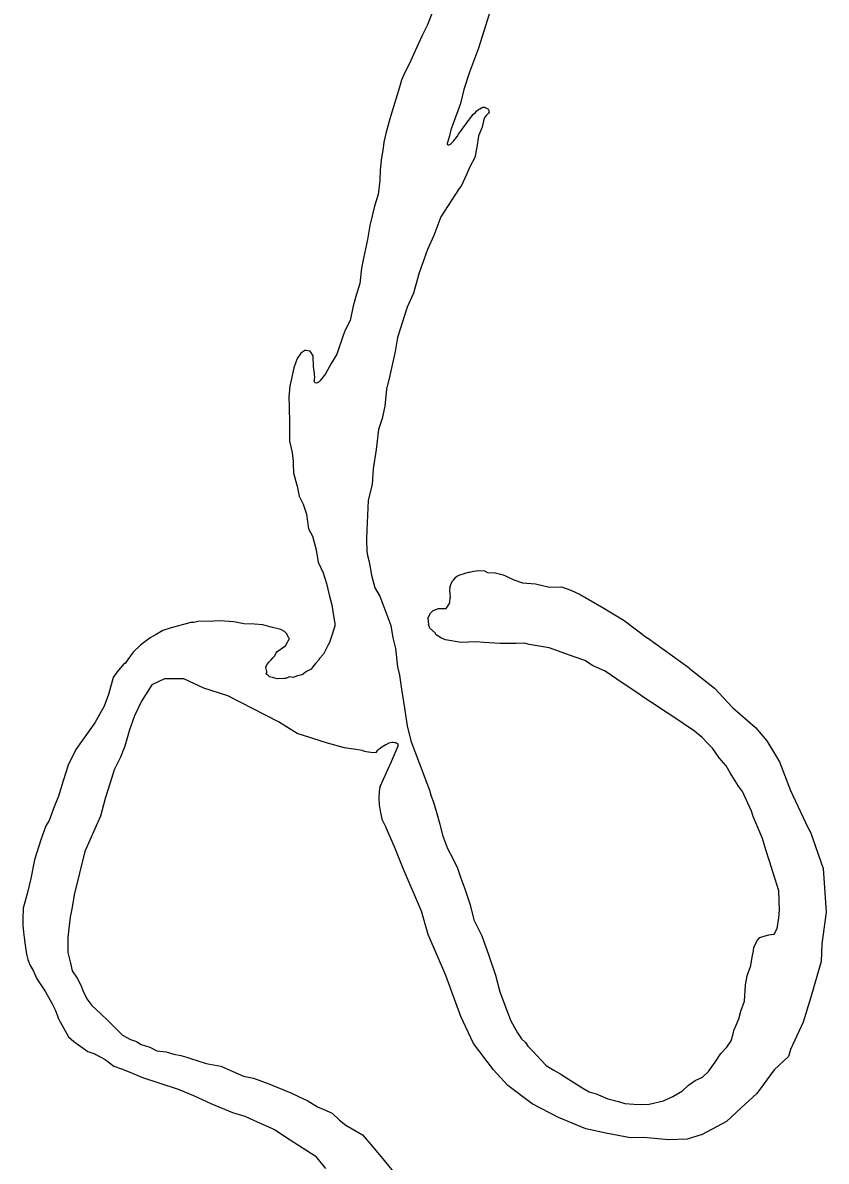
# Model space of a CAD drawing. Extents: x -939622 to -934222, y 1383701 to 1385301.
# Drawn here: x -936019.878 to -936016.734, y 1384177.318 to 1384181.773 of the extents above; entities that cross this region are included whole.
import ezdxf

# ---------------------------------------------------------------- set-up
doc = ezdxf.new("R2010")
doc.units = 0
doc.layers.add('Level 9', color=7, linetype='Continuous')

msp = doc.modelspace()

# ---------------------------------------------------------------- linework, layer by layer
at = {"layer": 'Level 9'}
for points in [[(-936018.0325, 1384181.8741), (-936018.0944, 1384181.6736), (-936018.1301, 1384181.5792), (-936018.1517, 1384181.5124), (-936018.1648, 1384181.4578), (-936018.1949, 1384181.3756), (-936018.2031, 1384181.3543), (-936018.2082, 1384181.3301), (-936018.2157, 1384181.3049)], [(-936018.265, 1384181.842), (-936018.2951, 1384181.7628), (-936018.3147, 1384181.723), (-936018.3315, 1384181.6894), (-936018.3592, 1384181.6253), (-936018.3648, 1384181.6131), (-936018.3845, 1384181.5764)], [(-936018.3845, 1384181.5764), (-936018.3955, 1384181.5489), (-936018.4035, 1384181.5216), (-936018.4411, 1384181.3971), (-936018.4571, 1384181.3394), (-936018.4649, 1384181.3061), (-936018.4697, 1384181.2729), (-936018.4748, 1384181.2456), (-936018.4791, 1384181.1974), (-936018.4806, 1384181.1553), (-936018.4877, 1384181.1009), (-936018.5011, 1384181.0554), (-936018.5194, 1384180.9796), (-936018.5295, 1384180.9252), (-936018.545, 1384180.8525), (-936018.5526, 1384180.8132), (-936018.5595, 1384180.7528), (-936018.5755, 1384180.6982), (-936018.5861, 1384180.6587), (-936018.5963, 1384180.6073), (-936018.616, 1384180.5705), (-936018.6243, 1384180.5492), (-936018.6487, 1384180.4762), (-936018.6713, 1384180.4394), (-936018.6939, 1384180.3995), (-936018.7082, 1384180.381)], [(-936018.1211, 1384181.4082), (-936018.1165, 1384181.4141), (-936018.1085, 1384181.4212), (-936018.1017, 1384181.428), (-936018.0951, 1384181.4332)], [(-936018.0951, 1384181.4332), (-936018.0892, 1384181.4364)], [(-936018.0892, 1384181.4364), (-936018.0833, 1384181.4396)], [(-936018.0833, 1384181.4396), (-936018.0774, 1384181.4428), (-936018.0714, 1384181.443)], [(-936018.0714, 1384181.443), (-936018.0699, 1384181.4414), (-936018.0681, 1384181.4411), (-936018.0666, 1384181.4399), (-936018.0634, 1384181.4387), (-936018.0586, 1384181.436), (-936018.0551, 1384181.4337), (-936018.0542, 1384181.4307), (-936018.0539, 1384181.4271), (-936018.0539, 1384181.4254), (-936018.0528, 1384181.4226)], [(-936018.0557, 1384181.4195), (-936018.0643, 1384181.4102)], [(-936018.0528, 1384181.4226), (-936018.0557, 1384181.4195)], [(-936018.0643, 1384181.4102), (-936018.0701, 1384181.404), (-936018.0729, 1384181.3979), (-936018.0755, 1384181.3888), (-936018.0807, 1384181.3646), (-936018.0945, 1384181.331), (-936018.1019, 1384181.2857), (-936018.1095, 1384181.2464), (-936018.1292, 1384181.2096), (-936018.1402, 1384181.1822), (-936018.1625, 1384181.1333), (-936018.1711, 1384181.124), (-936018.2422, 1384181.0133), (-936018.2696, 1384180.9402), (-936018.2946, 1384180.8853), (-936018.3274, 1384180.794), (-936018.3486, 1384180.7151), (-936018.3736, 1384180.6601), (-936018.4114, 1384180.5416), (-936018.4215, 1384180.4872), (-936018.4422, 1384180.3933), (-936018.4553, 1384180.3387), (-936018.4619, 1384180.2724), (-936018.4722, 1384180.2239), (-936018.4857, 1384180.1814), (-936018.495, 1384180.1029), (-936018.5073, 1384180.0274), (-936018.5112, 1384179.9671), (-936018.527, 1384179.9035), (-936018.532, 1384179.7891), (-936018.5336, 1384179.75), (-936018.532, 1384179.7049)], [(-936018.1954, 1384181.3065), (-936018.1926, 1384181.3096), (-936018.1868, 1384181.3158), (-936018.184, 1384181.3219), (-936018.1782, 1384181.3281), (-936018.1726, 1384181.3373), (-936018.1297, 1384181.3959)], [(-936018.1297, 1384181.3959), (-936018.1211, 1384181.4082)], [(-936018.2157, 1384181.3049), (-936018.2178, 1384181.3006), (-936018.2172, 1384181.2968), (-936018.2139, 1384181.2959), (-936018.211, 1384181.2956), (-936018.2068, 1384181.2971), (-936018.2036, 1384181.2997), (-936018.1988, 1384181.3036), (-936018.1954, 1384181.3065)], [(-936018.7895, 1384180.4803), (-936018.8038, 1384180.4588), (-936018.8175, 1384180.4223), (-936018.8278, 1384180.3738), (-936018.833, 1384180.3526), (-936018.8374, 1384180.3074), (-936018.8362, 1384180.2713)], [(-936018.7749, 1384180.4899), (-936018.7895, 1384180.4803)], [(-936018.7412, 1384180.467), (-936018.7413, 1384180.47), (-936018.7539, 1384180.4876), (-936018.7689, 1384180.4901), (-936018.7749, 1384180.4899)], [(-936018.7398, 1384180.428), (-936018.7412, 1384180.467)], [(-936018.7353, 1384180.3831), (-936018.7359, 1384180.4011), (-936018.7398, 1384180.428)], [(-936018.7082, 1384180.381), (-936018.7148, 1384180.3729), (-936018.7154, 1384180.3706), (-936018.7184, 1384180.3676), (-936018.7232, 1384180.3652), (-936018.7249, 1384180.3646), (-936018.7291, 1384180.3628), (-936018.735, 1384180.3646), (-936018.7374, 1384180.3694), (-936018.7374, 1384180.3706), (-936018.7368, 1384180.3741), (-936018.7368, 1384180.3783), (-936018.7353, 1384180.3831)], [(-936018.8362, 1384180.2713), (-936018.8339, 1384180.2053)], [(-936018.8339, 1384180.2053), (-936018.8345, 1384180.1362), (-936018.8239, 1384180.0915), (-936018.8197, 1384180.0555), (-936018.8194, 1384180.0465), (-936018.8181, 1384180.0105), (-936018.8044, 1384179.9599), (-936018.7971, 1384179.9211), (-936018.781, 1384179.8886), (-936018.7676, 1384179.85), (-936018.7597, 1384179.7932), (-936018.7437, 1384179.7637), (-936018.7298, 1384179.7101), (-936018.7222, 1384179.6622), (-936018.7028, 1384179.6208), (-936018.6894, 1384179.5792), (-936018.6788, 1384179.5345), (-936018.6685, 1384179.4958), (-936018.6646, 1384179.4689), (-936018.6569, 1384179.4211), (-936018.6566, 1384179.4121), (-936018.6729, 1384179.3634), (-936018.6783, 1384179.3482), (-936018.6839, 1384179.336), (-936018.7007, 1384179.3024), (-936018.718, 1384179.2837), (-936018.7179, 1384179.2807), (-936018.7323, 1384179.2652), (-936018.741, 1384179.2559), (-936018.7496, 1384179.2436), (-936018.7672, 1384179.2339), (-936018.7847, 1384179.2213), (-936018.8026, 1384179.2177), (-936018.8203, 1384179.211), (-936018.8324, 1384179.2136), (-936018.8501, 1384179.207), (-936018.8561, 1384179.2068), (-936018.883, 1384179.2058), (-936018.8921, 1384179.2085), (-936018.9011, 1384179.2112), (-936018.9132, 1384179.2138), (-936018.9194, 1384179.2196), (-936018.9225, 1384179.2225), (-936018.9256, 1384179.2254), (-936018.9228, 1384179.2315), (-936018.9229, 1384179.2345), (-936018.9264, 1384179.2494), (-936018.9265, 1384179.2524), (-936018.921, 1384179.2646), (-936018.9152, 1384179.2708), (-936018.9065, 1384179.2802), (-936018.8979, 1384179.2895), (-936018.8921, 1384179.2957), (-936018.8865, 1384179.3079)], [(-936018.532, 1384179.7049), (-936018.5295, 1384179.6881), (-936018.5242, 1384179.669), (-936018.5182, 1384179.6411), (-936018.5135, 1384179.6114), (-936018.4998, 1384179.5615), (-936018.481, 1384179.5294)], [(-936018.2013, 1384179.5782), (-936018.1957, 1384179.5905)], [(-936018.1341, 1384179.6222), (-936018.144, 1384179.6186), (-936018.1553, 1384179.6156), (-936018.1695, 1384179.6108), (-936018.179, 1384179.6055), (-936018.188, 1384179.599), (-936018.1957, 1384179.5905)], [(-936018.1341, 1384179.6222), (-936018.131, 1384179.6228), (-936018.1131, 1384179.6264), (-936018.0953, 1384179.63), (-936018.0712, 1384179.6279), (-936018.0591, 1384179.6223), (-936018.0291, 1384179.6203), (-936017.9988, 1384179.6123), (-936017.9867, 1384179.6068), (-936017.9563, 1384179.5928), (-936017.9229, 1384179.5819), (-936017.8719, 1384179.5777), (-936017.8175, 1384179.5646), (-936017.7697, 1384179.5662), (-936017.7333, 1384179.5525), (-936017.6968, 1384179.5357), (-936017.6051, 1384179.4818), (-936017.5255, 1384179.4335), (-936017.4333, 1384179.3646)], [(-936018.2067, 1384179.563), (-936018.2082, 1384179.5508), (-936018.207, 1384179.539), (-936018.2054, 1384179.524)], [(-936018.2067, 1384179.563), (-936018.2013, 1384179.5782)], [(-936018.481, 1384179.5294), (-936018.4579, 1384179.4671), (-936018.4381, 1384179.4137), (-936018.4304, 1384179.3659), (-936018.42, 1384179.3242), (-936018.4115, 1384179.2523), (-936018.4044, 1384179.2195), (-936018.3965, 1384179.1657), (-936018.385, 1384179.091), (-936018.3736, 1384179.0223), (-936018.3595, 1384178.9626), (-936018.287, 1384178.7698), (-936018.2801, 1384178.746), (-936018.2703, 1384178.7223)], [(-936018.2725, 1384179.4736), (-936018.2518, 1384179.4803), (-936018.2398, 1384179.4807), (-936018.2368, 1384179.4808), (-936018.2278, 1384179.4811), (-936018.2219, 1384179.4814), (-936018.2104, 1384179.4968), (-936018.2076, 1384179.5029), (-936018.2054, 1384179.524)], [(-936018.2936, 1384179.443), (-936018.2824, 1384179.4622)], [(-936018.2824, 1384179.4622), (-936018.2725, 1384179.4736)], [(-936018.8865, 1384179.3079), (-936018.8836, 1384179.311), (-936018.8486, 1384179.3363), (-936018.8458, 1384179.3424), (-936018.8346, 1384179.3638), (-936018.8377, 1384179.3667), (-936018.8442, 1384179.3815), (-936018.8535, 1384179.3902), (-936018.8687, 1384179.3987), (-936018.911, 1384179.4092), (-936018.9382, 1384179.4173), (-936018.9712, 1384179.4191), (-936019.0132, 1384179.4207), (-936019.0524, 1384179.4283), (-936019.1064, 1384179.4325), (-936019.1304, 1384179.4316), (-936019.1932, 1384179.4294), (-936019.208, 1384179.4259), (-936019.22, 1384179.4255), (-936019.2971, 1384179.4048), (-936019.3297, 1384179.3946), (-936019.3561, 1384179.3787), (-936019.3796, 1384179.3658), (-936019.4059, 1384179.3469), (-936019.4175, 1384179.3375), (-936019.4465, 1384179.3094), (-936019.4665, 1384179.2817), (-936019.4779, 1384179.2662), (-936019.4809, 1384179.2661), (-936019.5097, 1384179.2321), (-936019.5239, 1384179.2105), (-936019.5425, 1384179.1438), (-936019.5589, 1384179.0981), (-936019.5956, 1384179.0337), (-936019.6413, 1384178.969), (-936019.6698, 1384178.929), (-936019.7006, 1384178.8678), (-936019.7195, 1384178.807), (-936019.7383, 1384178.7462), (-936019.7576, 1384178.6975), (-936019.774, 1384178.6518), (-936019.7882, 1384178.6303), (-936019.8073, 1384178.5755), (-936019.8315, 1384178.4966), (-936019.8469, 1384178.4239), (-936019.86, 1384178.3693), (-936019.8758, 1384178.3087), (-936019.8774, 1384178.2666)], [(-936018.2936, 1384179.443), (-936018.291, 1384179.4176)], [(-936017.4217, 1384179.1156), (-936017.4523, 1384179.1355), (-936017.4708, 1384179.1499), (-936017.486, 1384179.1584), (-936017.5535, 1384179.2041), (-936017.575, 1384179.2184), (-936017.5995, 1384179.2356), (-936017.6482, 1384179.2579), (-936017.6788, 1384179.2779), (-936017.7425, 1384179.2997), (-936017.7819, 1384179.3134), (-936017.8183, 1384179.3271), (-936017.8965, 1384179.3394), (-936017.9147, 1384179.3448), (-936017.9476, 1384179.3437), (-936018.0105, 1384179.3445), (-936018.0735, 1384179.3483), (-936018.1035, 1384179.3502), (-936018.1334, 1384179.3492), (-936018.1633, 1384179.3482), (-936018.2236, 1384179.3581), (-936018.2418, 1384179.3665), (-936018.2571, 1384179.3749), (-936018.2633, 1384179.3807), (-936018.2634, 1384179.3837), (-936018.285, 1384179.404), (-936018.291, 1384179.4176)], [(-936017.2705, 1384179.2471), (-936017.4333, 1384179.3646)], [(-936017.2705, 1384179.2471), (-936017.172, 1384179.1694), (-936017.1005, 1384179.0937), (-936017.011, 1384179.0157), (-936016.9672, 1384178.9631), (-936016.9165, 1384178.8808), (-936016.8736, 1384178.7681), (-936016.8057, 1384178.6232), (-936016.7961, 1384178.6055), (-936016.7463, 1384178.463), (-936016.7343, 1384178.2921), (-936016.751, 1384178.1683), (-936016.7546, 1384178.099), (-936016.7946, 1384177.9594), (-936016.8242, 1384177.8622), (-936016.8744, 1384177.7553), (-936016.8824, 1384177.7279), (-936016.9375, 1384177.6749), (-936017.0061, 1384177.5824), (-936017.067, 1384177.5261), (-936017.1251, 1384177.473), (-936017.2191, 1384177.4217), (-936017.2784, 1384177.4046), (-936017.3502, 1384177.4021), (-936017.4493, 1384177.4106), (-936017.5001, 1384177.4089), (-936017.5906, 1384177.4267), (-936017.675, 1384177.4448), (-936017.7814, 1384177.4892), (-936017.885, 1384177.5427), (-936017.9803, 1384177.6145), (-936018.0364, 1384177.6756), (-936018.1148, 1384177.7781), (-936018.1634, 1384177.8846), (-936018.2228, 1384178.0448), (-936018.2913, 1384178.2047), (-936018.3184, 1384178.2969), (-936018.3901, 1384178.4627), (-936018.423, 1384178.5487), (-936018.4555, 1384178.6227)], [(-936018.5483, 1384178.925), (-936018.6191, 1384178.9356), (-936018.6856, 1384178.9543), (-936018.8037, 1384178.9922), (-936018.8771, 1384179.0377), (-936019.0753, 1384179.139), (-936019.1691, 1384179.1688), (-936019.2483, 1384179.2051), (-936019.3231, 1384179.2055), (-936019.3732, 1384179.1827), (-936019.4129, 1384179.1182), (-936019.4408, 1384179.0602), (-936019.4599, 1384179.0054), (-936019.4786, 1384178.9416), (-936019.4951, 1384178.899), (-936019.5204, 1384178.85), (-936019.5365, 1384178.7984), (-936019.5554, 1384178.7376), (-936019.5739, 1384178.6678), (-936019.5962, 1384178.619), (-936019.635, 1384178.5305), (-936019.677, 1384178.3607), (-936019.6843, 1384178.3124), (-936019.6919, 1384178.273), (-936019.7012, 1384178.1946), (-936019.7021, 1384178.1344), (-936019.6917, 1384178.0927), (-936019.6846, 1384178.0629)], [(-936017.3573, 1384179.0727), (-936017.4217, 1384179.1156)], [(-936017.6865, 1384177.6037), (-936017.6621, 1384177.5895), (-936017.6349, 1384177.5815), (-936017.5893, 1384177.562), (-936017.547, 1384177.5515), (-936017.5227, 1384177.5433), (-936017.4867, 1384177.5415), (-936017.4597, 1384177.5395), (-936017.4268, 1384177.5406), (-936017.3704, 1384177.5546), (-936017.3351, 1384177.5709), (-936017.2969, 1384177.5933), (-936017.2737, 1384177.6151), (-936017.2474, 1384177.634), (-936017.2179, 1384177.6471), (-936017.1948, 1384177.6689), (-936017.1691, 1384177.7059), (-936017.1463, 1384177.7398), (-936017.1232, 1384177.7646), (-936017.1061, 1384177.7892), (-936017.0981, 1384177.8166), (-936017.0955, 1384177.8287), (-936017.0873, 1384177.85), (-936017.0761, 1384177.8744), (-936017.0682, 1384177.9048), (-936017.0546, 1384177.9443), (-936017.0508, 1384178.0075), (-936017.0431, 1384178.0439), (-936017.0295, 1384178.0834), (-936017.0247, 1384178.1167), (-936017.0195, 1384178.1409), (-936017.0171, 1384178.156), (-936017.003, 1384178.1835), (-936016.9944, 1384178.1928), (-936016.9737, 1384178.1996), (-936016.9588, 1384178.2031), (-936016.941, 1384178.2067), (-936016.938, 1384178.2068), (-936016.9267, 1384178.2283), (-936016.9192, 1384178.2706), (-936016.9173, 1384178.3007), (-936016.9199, 1384178.3758), (-936016.9569, 1384178.4917), (-936016.9704, 1384178.5363), (-936016.9839, 1384178.5809), (-936017.0198, 1384178.6668), (-936017.0265, 1384178.6876), (-936017.0621, 1384178.7645), (-936017.0778, 1384178.785), (-936017.1096, 1384178.838), (-936017.1255, 1384178.8645), (-936017.1536, 1384178.8965), (-936017.1788, 1384178.9347), (-936017.1974, 1384178.9521), (-936017.2192, 1384178.9754), (-936017.25, 1384179.0014), (-936017.3267, 1384179.0528), (-936017.3573, 1384179.0727)], [(-936018.5483, 1384178.925), (-936018.5411, 1384178.9221), (-936018.5346, 1384178.9215), (-936018.5256, 1384178.9197), (-936018.5167, 1384178.9191), (-936018.5043, 1384178.9173), (-936018.4936, 1384178.9191), (-936018.49, 1384178.925)], [(-936018.4312, 1384178.9571), (-936018.4342, 1384178.957), (-936018.446, 1384178.9536), (-936018.4578, 1384178.9472), (-936018.4724, 1384178.9377), (-936018.49, 1384178.925)], [(-936018.4791, 1384178.7842), (-936018.4346, 1384178.8819), (-936018.4092, 1384178.9435)], [(-936018.4312, 1384178.9571), (-936018.4223, 1384178.956), (-936018.4175, 1384178.9565), (-936018.4152, 1384178.9542), (-936018.4128, 1384178.9524), (-936018.411, 1384178.9506), (-936018.4098, 1384178.9459), (-936018.4092, 1384178.9435)], [(-936018.4791, 1384178.7842), (-936018.4817, 1384178.7748), (-936018.4829, 1384178.7647), (-936018.4847, 1384178.738), (-936018.4829, 1384178.713), (-936018.4793, 1384178.6887), (-936018.4734, 1384178.6566), (-936018.4555, 1384178.6227)], [(-936018.2703, 1384178.7223), (-936018.2578, 1384178.678), (-936018.2465, 1384178.637), (-936018.2352, 1384178.5936), (-936018.2156, 1384178.5419), (-936018.1969, 1384178.5055)], [(-936018.1969, 1384178.5055), (-936018.1775, 1384178.4641), (-936018.1642, 1384178.4255), (-936018.1478, 1384178.384), (-936018.1277, 1384178.3216), (-936018.1136, 1384178.262), (-936018.0815, 1384178.2), (-936018.0549, 1384178.1228), (-936018.0282, 1384178.0456), (-936018.011, 1384177.9801), (-936017.978, 1384177.8911), (-936017.9682, 1384177.8674), (-936017.9426, 1384177.8202), (-936017.9268, 1384177.7967), (-936017.9113, 1384177.7822), (-936017.9018, 1384177.7675), (-936017.8832, 1384177.7501), (-936017.8303, 1384177.6918), (-936017.8028, 1384177.6748), (-936017.7722, 1384177.6578), (-936017.7508, 1384177.6435), (-936017.6865, 1384177.6037)], [(-936019.8774, 1384178.2666), (-936019.8779, 1384178.2417), (-936019.8755, 1384178.2143), (-936019.8719, 1384178.193), (-936019.8684, 1384178.1633), (-936019.8636, 1384178.1276), (-936019.8577, 1384178.1074), (-936019.8494, 1384178.0837), (-936019.8375, 1384178.0635), (-936019.8232, 1384178.0314), (-936019.7896, 1384177.9811)], [(-936019.6846, 1384178.0629), (-936019.6657, 1384178.0335), (-936019.6497, 1384178.004), (-936019.6431, 1384177.9862), (-936019.627, 1384177.9537), (-936019.6081, 1384177.9273), (-936019.5926, 1384177.9129), (-936019.5493, 1384177.8723), (-936019.5089, 1384177.8316), (-936019.4873, 1384177.8113), (-936019.4567, 1384177.7944), (-936019.4325, 1384177.7862), (-936019.4141, 1384177.7748), (-936019.3808, 1384177.764), (-936019.3534, 1384177.7499), (-936019.3173, 1384177.7452), (-936019.2871, 1384177.7372), (-936019.2599, 1384177.7321), (-936019.2327, 1384177.7241), (-936019.2176, 1384177.7186), (-936019.1933, 1384177.7104), (-936019.16, 1384177.6996), (-936019.1028, 1384177.6895), (-936019.0146, 1384177.6505), (-936018.9754, 1384177.6429), (-936018.9147, 1384177.621), (-936018.8297, 1384177.5849), (-936018.7992, 1384177.5709), (-936018.7627, 1384177.5541)], [(-936019.7896, 1384177.9811), (-936019.7641, 1384177.9369), (-936019.7512, 1384177.9103), (-936019.7414, 1384177.8866), (-936019.738, 1384177.8747), (-936019.6996, 1384177.8039), (-936019.678, 1384177.7867), (-936019.6504, 1384177.7666), (-936019.6227, 1384177.7465), (-936019.5955, 1384177.7384), (-936019.5924, 1384177.7356), (-936019.5558, 1384177.7158), (-936019.522, 1384177.6899), (-936019.4916, 1384177.679), (-936019.4613, 1384177.668), (-936019.4097, 1384177.6458), (-936019.346, 1384177.6239), (-936019.2703, 1384177.5995), (-936019.2096, 1384177.5746), (-936019.1426, 1384177.5439), (-936019.0575, 1384177.5078), (-936019.0092, 1384177.4944), (-936018.9605, 1384177.4721), (-936018.8935, 1384177.4414), (-936018.8323, 1384177.4014), (-936018.7343, 1384177.3387), (-936018.6936, 1384177.2891)], [(-936018.7627, 1384177.5541), (-936018.7243, 1384177.5312), (-936018.6994, 1384177.5206), (-936018.6673, 1384177.5063), (-936018.6388, 1384177.479), (-936018.6139, 1384177.4588), (-936018.5485, 1384177.4204)], [(-936018.5485, 1384177.4204), (-936018.5079, 1384177.3737), (-936018.4642, 1384177.3211), (-936018.4235, 1384177.2714)]]:
    msp.add_lwpolyline(points, dxfattribs=at)

doc.saveas('drawing.dxf')
